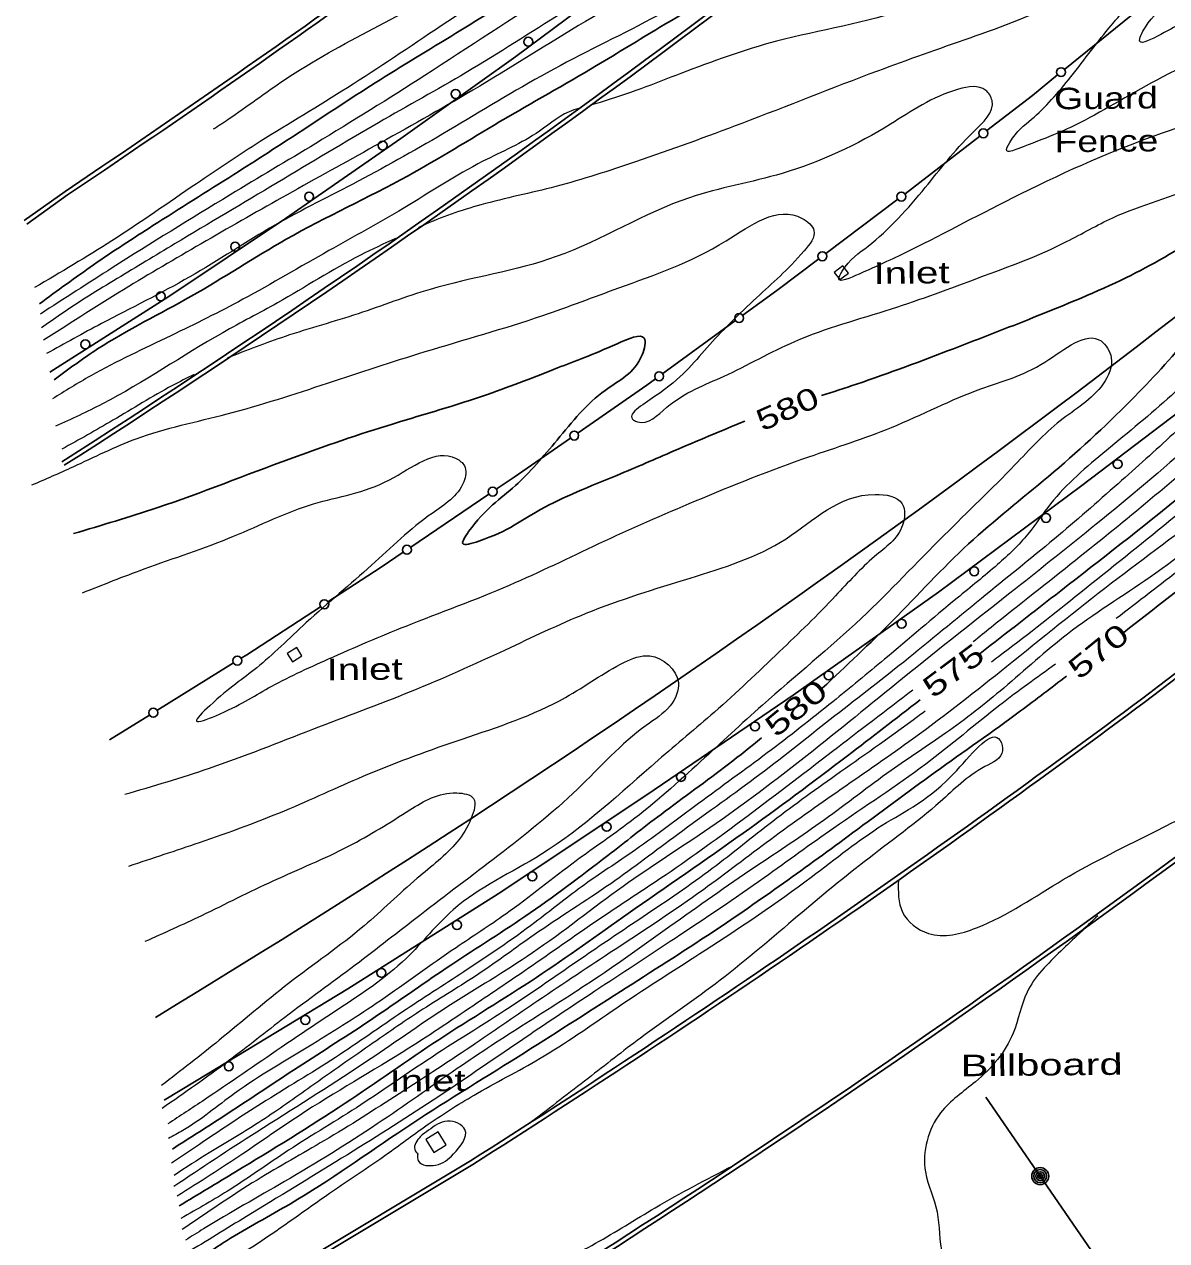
# Model space of a CAD drawing. Extents: x 2361708 to 2370558, y 6977955 to 6991887.
# Drawn here: x 2368326.6 to 2368581.9, y 6989666.2 to 6989938.1 of the extents above; entities that cross this region are included whole.
import ezdxf
from ezdxf.enums import TextEntityAlignment as Align

# ---------------------------------------------------------------- set-up
doc = ezdxf.new("R2010")
doc.units = 0
doc.header["$LTSCALE"] = 1.9
for name, color, linetype, lineweight in [('2', 7, 'Continuous', 25), ('21', 7, 'Continuous', 25), ('31', 7, 'Continuous', 13), ('35', 7, 'Continuous', 13), ('4', 7, 'Continuous', 25), ('5', 7, 'Continuous', 25), ('9', 7, 'Continuous', 13)]:
    doc.layers.add(name, color=color, linetype=linetype, lineweight=lineweight)

msp = doc.modelspace()

# ---------------------------------------------------------------- linework, layer by layer
at = {"layer": '2'}
for p, q in [((2368365.125, 6989647.357), (2368426.348, 6989684.071)), ((2368365.623, 6989646.531), (2368426.846, 6989683.246))]:
    msp.add_line(p, q, dxfattribs=at)
for points in [[(2368343.938, 6989906.347), (2368335.711, 6989900.779), (2368326.593, 6989894.252)], [(2368344.476, 6989905.552), (2368336.259, 6989899.994), (2368327.151, 6989893.467)]]:
    msp.add_lwpolyline(points, dxfattribs=at)
for centre, radius, start, end in [((2367070.556, 6991816.22), 2345.81, 302.61701, 309.48466), ((2367070.556, 6991816.22), 2346.77, 302.61701, 309.48466), ((2366769.826, 6992229.963), 2806.603, 304.11533, 307.54944), ((2366769.826, 6992229.963), 2807.563, 304.11533, 307.54944), ((2367089.798, 6991803.439), 2441.292, 301.23971, 309.55422), ((2367683.14, 6990973.797), 1485.087, 306.69574, 312.55676), ((2367683.14, 6990973.797), 1486.047, 306.69574, 312.55676), ((2367152.352, 6991697.287), 2415.269, 302.65367, 308.22934), ((2367152.352, 6991697.287), 2416.229, 302.65367, 308.22934), ((2367110.017, 6991757.189), 2455.72, 302.41309, 306.49548), ((2367110.017, 6991757.189), 2456.68, 302.41309, 306.49548)]:
    msp.add_arc(centre, radius, start, end, dxfattribs=at)
at = {"layer": '21'}
msp.add_line((2368565.816, 6989662.998), (2368541.478, 6989698.308), dxfattribs=at)
for radius in [1.9, 1.442, 0.973, 0.539, 0.192]:
    msp.add_circle((2368553.647, 6989680.653), radius, dxfattribs=at)
at = {"layer": '31', "lineweight": 25}
for points in [[(2368329.95, 6989875.653), (2368342.078, 6989884.379), (2368355.325, 6989893.135), (2368373.417, 6989904.578), (2368388.813, 6989914.495), (2368404.973, 6989925.039), (2368423.049, 6989936.132), (2368446.868, 6989951.019), (2368471.339, 6989966.793), (2368485.115, 6989975.775), (2368500.703, 6989984.423), (2368516.338, 6989994.513)], [(2368333.262, 6989858.664), (2368342.977, 6989865.566), (2368363.876, 6989877.336), (2368385.146, 6989890.089), (2368412.381, 6989904.309), (2368432.907, 6989916.385), (2368454.479, 6989928.911), (2368468.628, 6989937.476), (2368489.313, 6989949.663), (2368500.199, 6989956.407)], [(2368540.224, 6989797.48), (2368558.241, 6989811.503), (2368585.131, 6989832.74), (2368613.825, 6989857.654), (2368639.358, 6989881.648), (2368656.847, 6989897.555), (2368662.763, 6989903.312)], [(2368504.764, 6989855.136), (2368512.62, 6989857.711), (2368534.295, 6989865.627), (2368552.25, 6989872.639), (2368572.766, 6989881.454), (2368591.148, 6989891.94), (2368602.525, 6989895.428), (2368604.684, 6989889.279), (2368603.986, 6989885.842), (2368597.365, 6989879.618), (2368587.08, 6989868.54), (2368573.907, 6989854.054), (2368555.488, 6989837.068), (2368537.641, 6989821.967), (2368520.703, 6989804.855), (2368504.937, 6989789.694)], [(2368572.331, 6989802.186), (2368592.811, 6989818.092), (2368610.559, 6989831.991), (2368628.131, 6989846.569), (2368644.981, 6989860.29), (2368655.36, 6989867.84), (2368654.384, 6989864.32), (2368646.756, 6989856.667), (2368635.548, 6989845.86), (2368619.057, 6989830.192), (2368600.273, 6989812.663), (2368593.72, 6989803.42), (2368594.156, 6989800.674)], [(2368337.589, 6989824.283), (2368356.235, 6989830.061), (2368386.012, 6989841.024), (2368409.119, 6989848.865), (2368430.108, 6989855.405), (2368445.782, 6989861.325), (2368459.082, 6989866.722), (2368465.16, 6989867.969), (2368464.686, 6989864.225), (2368456.4, 6989856.316), (2368445.675, 6989845.203), (2368436.352, 6989835.024), (2368425.899, 6989824.733), (2368424.605, 6989822.081), (2368428.15, 6989822.585), (2368441.993, 6989829.687), (2368459.031, 6989837.31), (2368471.77, 6989842.761), (2368487.637, 6989849.443)], [(2368363.777, 6989660.814), (2368371.806, 6989666.201), (2368386.098, 6989674.478), (2368411.629, 6989691.301), (2368436.967, 6989707.333), (2368459.82, 6989721.911), (2368480.554, 6989735.29), (2368511.725, 6989757.367), (2368530.186, 6989770.934), (2368549.267, 6989784.646), (2368559.543, 6989792.434)], [(2368361.221, 6989674), (2368373.819, 6989681.601), (2368398.274, 6989696.925), (2368419.22, 6989711.125), (2368441.049, 6989725.063), (2368461.554, 6989739.339), (2368487.244, 6989757.314), (2368510.56, 6989774.607), (2368526.792, 6989787.102)], [(2368491.391, 6989778.605), (2368484.007, 6989772.764), (2368468.903, 6989761.52), (2368456.99, 6989752.316), (2368438.469, 6989738.689), (2368420.848, 6989727.101), (2368404.524, 6989715.895), (2368387.777, 6989704.985), (2368372.065, 6989694.635), (2368359.68, 6989686.697)]]:
    msp.add_spline(points, degree=3, dxfattribs=at)
at = {"layer": '35'}
for points in [[(2368549.464, 6990009.759), (2368539.41, 6990002.723), (2368522.06, 6989991.087), (2368504.979, 6989980.654), (2368489.551, 6989970.966), (2368470.689, 6989960.466), (2368445.529, 6989945.656), (2368416.098, 6989926.695), (2368391.721, 6989911.512), (2368372.59, 6989900.02), (2368346.254, 6989883.698), (2368330.172, 6989873.375)], [(2368553.067, 6990006.373), (2368542.838, 6989998.765), (2368527.249, 6989988.096), (2368511.246, 6989977.923), (2368496.702, 6989968.744), (2368482.266, 6989960.966), (2368466.853, 6989952.77), (2368446.866, 6989940.759), (2368425.362, 6989927.384), (2368405.758, 6989916.146), (2368383.115, 6989902.72), (2368360.194, 6989889.051), (2368347.347, 6989881.308), (2368334.693, 6989873.298), (2368330.441, 6989870.297)], [(2368556.575, 6990003.426), (2368547.336, 6989996.908), (2368527.792, 6989983.581), (2368509.573, 6989971.897), (2368494.271, 6989961.471), (2368474.368, 6989951.241), (2368452.055, 6989938.808), (2368426.81, 6989923.407), (2368404.808, 6989910.877), (2368385.321, 6989900.041), (2368367.208, 6989889.718), (2368349.924, 6989879.513), (2368330.888, 6989867.521)], [(2368368.889, 6989914.765), (2368372.159, 6989916.927), (2368384.716, 6989925.726), (2368404.647, 6989937.237), (2368424.731, 6989948.528), (2368447.919, 6989964.6), (2368467.859, 6989975.2), (2368474.503, 6989976.943), (2368473.061, 6989973.97), (2368469.451, 6989970.785), (2368458.566, 6989962.871), (2368443.408, 6989953.147), (2368419.773, 6989937.811), (2368398.794, 6989923.95), (2368379.297, 6989911.924), (2368365.056, 6989902.508), (2368346.166, 6989889.748), (2368328.885, 6989879.283)], [(2368610.073, 6989951.353), (2368602.425, 6989946.93), (2368590.101, 6989940.982), (2368580.589, 6989935.862), (2368575.903, 6989934.326), (2368577.153, 6989937.529), (2368582.62, 6989943.091), (2368590.998, 6989951.792), (2368599.239, 6989961.18), (2368604.716, 6989967.773), (2368607.111, 6989973.586), (2368604.683, 6989976.523), (2368597.913, 6989974.438), (2368584.564, 6989968.941), (2368567.11, 6989961.974), (2368546.671, 6989952.259), (2368524.201, 6989941.725), (2368494.689, 6989934.354), (2368473.347, 6989927.16), (2368455.268, 6989920.688), (2368453.163, 6989920.088)], [(2368521.501, 6989973.151), (2368508.552, 6989965.617), (2368489.296, 6989952.533), (2368466.731, 6989939.348), (2368443.484, 6989927.336), (2368421.416, 6989914.406), (2368401.173, 6989903.052), (2368382.615, 6989893.245), (2368363.564, 6989881.683), (2368343.833, 6989871.235), (2368331.556, 6989864.518)], [(2368621.358, 6989942.529), (2368605.97, 6989936.913), (2368580.91, 6989926.324), (2368562.645, 6989916.18), (2368548.64, 6989910.316), (2368546.185, 6989909.863), (2368546.867, 6989911.759), (2368551.728, 6989916.916), (2368560.508, 6989926.42), (2368569.529, 6989937.916), (2368576.8, 6989948.396), (2368577.545, 6989951.993), (2368572.281, 6989951.323), (2368558.424, 6989943.661), (2368537.934, 6989935.085), (2368517.254, 6989927.678), (2368486.934, 6989915.989), (2368463.184, 6989907.412), (2368445.356, 6989901.892), (2368428.654, 6989897.783), (2368415.578, 6989893.109), (2368414.672, 6989892.68)], [(2368628.87, 6989934.981), (2368612.767, 6989925.687), (2368580.71, 6989913.742), (2368549.167, 6989900.171), (2368524.994, 6989887.8), (2368513.156, 6989882.307), (2368508.665, 6989881.254), (2368509.399, 6989882.941), (2368515.186, 6989888.566), (2368527.972, 6989901.659), (2368538.596, 6989913.961), (2368542.888, 6989921.112), (2368541.486, 6989923.388), (2368535.373, 6989923.62), (2368520.167, 6989915.805), (2368495.971, 6989904.814), (2368475.271, 6989899.387), (2368445.495, 6989886.203), (2368417.283, 6989878.884), (2368401.175, 6989873.431), (2368384.872, 6989868.365), (2368372.027, 6989863.563)], [(2368328.295, 6989835.155), (2368337.517, 6989839.243), (2368351.618, 6989845.478), (2368371.896, 6989851.051), (2368394.332, 6989857.915), (2368416.156, 6989864.963), (2368442.47, 6989873.054), (2368459.462, 6989879.216), (2368483.443, 6989889.755), (2368500.466, 6989894.757), (2368503.092, 6989892.032), (2368500.866, 6989887.47), (2368490.225, 6989876.998), (2368479.181, 6989865.873), (2368467.464, 6989854.92), (2368462.754, 6989849.666), (2368463.638, 6989849.244), (2368470.197, 6989852.517), (2368482.981, 6989859.489), (2368498.828, 6989867.27), (2368520.38, 6989874.515), (2368539.985, 6989881.512), (2368559.559, 6989889.559), (2368569.868, 6989894.908), (2368589.847, 6989902.468), (2368609.128, 6989913.032), (2368628.279, 6989922.425), (2368641.983, 6989927.325), (2368643.688, 6989922.641), (2368642.224, 6989917.807), (2368635.555, 6989911.313), (2368628.759, 6989903.498), (2368618.664, 6989892.502), (2368606.162, 6989878.992), (2368597.463, 6989869.409), (2368582.987, 6989855.18), (2368568.464, 6989842.872), (2368555.976, 6989830.952), (2368550.901, 6989824.173), (2368544.135, 6989817.368), (2368535.096, 6989809.872), (2368518.885, 6989796.217), (2368507.295, 6989786.706), (2368492.644, 6989775.237), (2368477.28, 6989763.94), (2368463.188, 6989753.595), (2368451.077, 6989745.26), (2368440.702, 6989737.34), (2368424.796, 6989726.288), (2368411.101, 6989717.337), (2368396.127, 6989707.164), (2368379.604, 6989696.867), (2368366.615, 6989688.343), (2368359.47, 6989683.565)], [(2368450.54, 6989919.333), (2368449.423, 6989919.012), (2368441.708, 6989914.248), (2368429.102, 6989907.528), (2368411.301, 6989896.998), (2368394.65, 6989887.549), (2368375.423, 6989876.665), (2368359.349, 6989868.532), (2368341.424, 6989859.551), (2368332.862, 6989854.399)], [(2368649.978, 6989915.331), (2368640.397, 6989904.929), (2368626.437, 6989890.165), (2368612.895, 6989876.596), (2368603.745, 6989867.139), (2368596.453, 6989858.859), (2368590.684, 6989853.423), (2368583.419, 6989846.624), (2368571.064, 6989835.446), (2368556.841, 6989823.12), (2368540.507, 6989809.784), (2368523.141, 6989795.578), (2368506.743, 6989782.711), (2368489.907, 6989769.6), (2368472.666, 6989757.046), (2368457.66, 6989746.022), (2368440.548, 6989734.579), (2368428.171, 6989725.861), (2368415.675, 6989717.941), (2368404.596, 6989710.425), (2368390.658, 6989700.672), (2368379.71, 6989693.078), (2368367.938, 6989685.865), (2368360.066, 6989680.81)], [(2368654.823, 6989910.637), (2368647.736, 6989905.019), (2368638.004, 6989895.646), (2368633.794, 6989889.345), (2368627.384, 6989881.984), (2368620.282, 6989874.776), (2368609.032, 6989864.259), (2368588.015, 6989844.877), (2368566.181, 6989826.379), (2368548.147, 6989811.966), (2368522.907, 6989791.905), (2368501.569, 6989774.692), (2368479.842, 6989758.534), (2368460.456, 6989745.419), (2368440.157, 6989730.535), (2368421.28, 6989718.545), (2368402.341, 6989705.734), (2368378.525, 6989690.486), (2368360, 6989678.309)], [(2368659.192, 6989906.518), (2368649.945, 6989897.72), (2368633.07, 6989881.428), (2368615.338, 6989864.769), (2368594.934, 6989846.144), (2368578.258, 6989831.904), (2368561.557, 6989818.294), (2368542.669, 6989803.304), (2368538.7, 6989800.096)], [(2368665.419, 6989900.607), (2368656.312, 6989892.93), (2368643.538, 6989880.658), (2368629.716, 6989868.086), (2368615.61, 6989855.02), (2368599.839, 6989841.4), (2368581.255, 6989826.022), (2368561.475, 6989810.123), (2368544.302, 6989796.709), (2368542.772, 6989795.575)], [(2368668.649, 6989897.418), (2368657.971, 6989888.746), (2368642.614, 6989874.689), (2368625.332, 6989859.054), (2368611.083, 6989846.267), (2368592.244, 6989830.357), (2368569.576, 6989813.171), (2368546.212, 6989794.577), (2368525.325, 6989778.488), (2368509.162, 6989767.123), (2368493.348, 6989755.843), (2368478.374, 6989744.679), (2368458.65, 6989731.321), (2368441.359, 6989719.796), (2368427.439, 6989710.283), (2368410.365, 6989699.05), (2368393.684, 6989688.6), (2368378.607, 6989679.766), (2368361.891, 6989668.687)], [(2368671.224, 6989894.852), (2368662.436, 6989887.228), (2368650.766, 6989876.656), (2368637.159, 6989864.646), (2368627.761, 6989856.057), (2368611.443, 6989842.141), (2368598.154, 6989830.353), (2368578.224, 6989814.553), (2368559.784, 6989801.837), (2368545.498, 6989789.76), (2368532.514, 6989779.656), (2368520.322, 6989771.3), (2368505.427, 6989760.278), (2368489.986, 6989749.77), (2368470.902, 6989736.428), (2368454.113, 6989724.667), (2368438.657, 6989714.75), (2368423.372, 6989704.674), (2368405.479, 6989692.313), (2368384.77, 6989679.435), (2368366.65, 6989668.842), (2368362.624, 6989666.324)], [(2368674.39, 6989892.092), (2368663.891, 6989883.602), (2368649.111, 6989869.83), (2368635.693, 6989857.962), (2368621.794, 6989846.299), (2368604.989, 6989832.019), (2368585.364, 6989816.601), (2368570.662, 6989805.271)], [(2368409.545, 6989890.241), (2368401.73, 6989886.537), (2368383.19, 6989875.889), (2368370.924, 6989869.192), (2368344.044, 6989853.286), (2368333.581, 6989848.286)], [(2368339.585, 6989811.041), (2368353.385, 6989816.393), (2368373.327, 6989823.683), (2368391.249, 6989830.934), (2368408.208, 6989836.296), (2368423.144, 6989841.058), (2368424.96, 6989839.435), (2368424.794, 6989835.844), (2368417.72, 6989828.816), (2368404.19, 6989817.216), (2368389.621, 6989804.377), (2368378.547, 6989794.311), (2368368.027, 6989785.801), (2368365.08, 6989782.342), (2368369.378, 6989783.574), (2368381.2, 6989789.806), (2368394.579, 6989796.264), (2368411.94, 6989803.629), (2368435.054, 6989812.77), (2368455.026, 6989822.051), (2368476.587, 6989831.576), (2368501.954, 6989841.458), (2368520.422, 6989848.024), (2368540.381, 6989856.645), (2368554.725, 6989862.642), (2368567.271, 6989867.351), (2368569.536, 6989863.633), (2368567.732, 6989857.786), (2368558.15, 6989849.504), (2368547.984, 6989839.626), (2368532.212, 6989823.945), (2368513.717, 6989805.409), (2368491.562, 6989785.927), (2368477.761, 6989773.335), (2368462.019, 6989759.854), (2368449.961, 6989751.149), (2368434.184, 6989739.208), (2368423.085, 6989731.712), (2368406.186, 6989719.851), (2368391.048, 6989710.146), (2368373.583, 6989699.1), (2368362.021, 6989690.839), (2368358.807, 6989689.068)], [(2368364.532, 6989859.861), (2368359.685, 6989857.375), (2368346.409, 6989849.628), (2368334.99, 6989843.149)], [(2368349.085, 6989766.02), (2368367.95, 6989771.84), (2368391.058, 6989780.54), (2368412.939, 6989788.988), (2368434.151, 6989798.321), (2368452.165, 6989806.473), (2368475.401, 6989814.335), (2368496.848, 6989823.149), (2368516.754, 6989833.059), (2368522.795, 6989830.966), (2368522.9, 6989826.197), (2368516.617, 6989819.137), (2368507.93, 6989810.374), (2368495.398, 6989797.924), (2368480.826, 6989784.355), (2368468.258, 6989773.604), (2368442.156, 6989752.595), (2368422.464, 6989740.187), (2368411.917, 6989729.316), (2368396.109, 6989717.505), (2368383.985, 6989709.379), (2368366.826, 6989697.685), (2368358.667, 6989692.308)], [(2368521.966, 6989746.804), (2368522.884, 6989739.633), (2368528.669, 6989734.888), (2368539.408, 6989736.14), (2368558.816, 6989746.945), (2368580.072, 6989758.058), (2368595.083, 6989766.371), (2368608.102, 6989774.945), (2368623.578, 6989784.944), (2368637.865, 6989794.68), (2368646.385, 6989800.011)], [(2368349.948, 6989749.967), (2368365.748, 6989755.248), (2368385.967, 6989762.841), (2368403.405, 6989770.497), (2368424.451, 6989778.348), (2368447.573, 6989787.668), (2368460.739, 6989795.524), (2368466.406, 6989796.948), (2368472.773, 6989791.018), (2368470.952, 6989785.811), (2368465.614, 6989781.419), (2368450.238, 6989767.172), (2368432.459, 6989752.273), (2368414.986, 6989738.935), (2368400.571, 6989727.818), (2368384.822, 6989716.107), (2368372.233, 6989706.377), (2368357.394, 6989695.765)], [(2368557.078, 6989795.101), (2368544.655, 6989785.952), (2368528.109, 6989772.774), (2368507.534, 6989758.467), (2368491.949, 6989747.319), (2368472.067, 6989733.799), (2368454.119, 6989721.967), (2368437.474, 6989710.848), (2368418.008, 6989697.653), (2368397.511, 6989684.626), (2368376.274, 6989671.624), (2368362.832, 6989663.405)], [(2368525.211, 6989789.287), (2368507.231, 6989775.565), (2368486.758, 6989760.01), (2368468.879, 6989747.229), (2368456.914, 6989739.314), (2368440.899, 6989728.222), (2368427.763, 6989719.306), (2368412.558, 6989709.251), (2368387.991, 6989694.146), (2368375.451, 6989685.637), (2368360.79, 6989676.177)], [(2368527.926, 6989784.573), (2368525.265, 6989782.597), (2368507.932, 6989770.222), (2368492.976, 6989759.249), (2368479.505, 6989748.74), (2368463.917, 6989737.961), (2368451.119, 6989729.299), (2368435.181, 6989718.437), (2368416.564, 6989706.509), (2368400.814, 6989695.938), (2368384.65, 6989685.764), (2368372.716, 6989677.73), (2368361.568, 6989671.174)], [(2368363.974, 6989656.936), (2368377.638, 6989664.926), (2368393.912, 6989676.192), (2368408.01, 6989685.836), (2368416.89, 6989692.251), (2368427.874, 6989699.176), (2368442.796, 6989707.519), (2368459.859, 6989718.862), (2368478.782, 6989731.162), (2368502.498, 6989747.509), (2368518.339, 6989759.08), (2368535.013, 6989771.36), (2368544.73, 6989778.003), (2368545.252, 6989775.727), (2368541.305, 6989772.19), (2368531.319, 6989764.354), (2368514.306, 6989750.902), (2368498.469, 6989737.92), (2368480.975, 6989723.573), (2368464.299, 6989711.504), (2368452.614, 6989702.492), (2368440.055, 6989692.872)], [(2368353.607, 6989733.141), (2368366.233, 6989738.921), (2368382.33, 6989746.715), (2368399.047, 6989754.385), (2368412.791, 6989762.516), (2368423.256, 6989766.306), (2368426.997, 6989765.061), (2368426.489, 6989760.676), (2368423.29, 6989755.325), (2368414.406, 6989747.22), (2368402.527, 6989736.587), (2368385.659, 6989723.716), (2368370.159, 6989711.028), (2368357.245, 6989700.894)], [(2368566.534, 6989738.838), (2368558.248, 6989730.939), (2368550.705, 6989721.747), (2368547.603, 6989712.587), (2368539.196, 6989701.736), (2368531.401, 6989694.821), (2368527.987, 6989681.588), (2368530.602, 6989672.663), (2368531.854, 6989662.954), (2368535.883, 6989656.862), (2368546.513, 6989653.764), (2368553.349, 6989647.838), (2368555.637, 6989641.82), (2368561.684, 6989634.797), (2368564.492, 6989627.593), (2368566.372, 6989617.131), (2368568.837, 6989609.334), (2368570.79, 6989604.772), (2368570.692, 6989602.521)], [(2368414.481, 6989685.828), (2368414.709, 6989683.95), (2368418.527, 6989683.107), (2368422.504, 6989685.585), (2368425.082, 6989691.049), (2368421.194, 6989692.953), (2368416.943, 6989690.892), (2368415.097, 6989689.444), (2368413.853, 6989686.632), (2368414.655, 6989685.46)], [(2368367.715, 6989634.751), (2368376.188, 6989638.661), (2368393.101, 6989642.623), (2368411.859, 6989649.222), (2368428.691, 6989654.452), (2368440.757, 6989659.047), (2368454.245, 6989665.616), (2368467.62, 6989673.573), (2368484.802, 6989682.878)]]:
    msp.add_spline(points, degree=3, dxfattribs=at)
at = {"layer": '4'}
for points in [[(2368332.325, 6989860.385), (2368358.916, 6989877.308), (2368384.981, 6989894.758), (2368410.752, 6989912.654), (2368436.479, 6989930.96), (2368461.681, 6989949.77), (2368478.618, 6989962.792)], [(2368656.478, 6989909.002), (2368625.729, 6989883.598), (2368594.571, 6989859.041), (2368562.978, 6989835.009), (2368530.913, 6989811.182), (2368498.451, 6989788.192), (2368465.711, 6989765.88), (2368432.51, 6989743.773), (2368398.891, 6989722.512), (2368365.015, 6989701.918), (2368357.836, 6989697.65)]]:
    msp.add_lwpolyline(points, dxfattribs=at)
for centre in [(2368439.218, 6989934.251), (2368422.996, 6989922.595), (2368406.679, 6989911.048), (2368390.253, 6989899.638), (2368373.716, 6989888.421), (2368357.096, 6989877.338), (2368340.224, 6989866.598), (2368570.949, 6989839.813), (2368554.95, 6989827.794), (2368538.898, 6989815.863), (2368522.68, 6989804.122), (2368506.355, 6989792.567), (2368489.905, 6989781.162), (2368473.379, 6989769.898), (2368456.775, 6989758.729), (2368440.128, 6989747.644), (2368423.315, 6989736.772), (2368406.413, 6989726.08), (2368389.386, 6989715.556), (2368372.296, 6989705.167)]:
    msp.add_circle(centre, 1, dxfattribs=at)
at = {"layer": '5'}
for p, q in [((2368559.132, 6989928.117), (2368575.526, 6989941.413)), ((2368523.435, 6989900.266), (2368540.143, 6989913.165)), ((2368505.742, 6989886.887), (2368521.797, 6989899.03)), ((2368469.275, 6989860.048), (2368485.553, 6989871.894)), ((2368412.962, 6989821.26), (2368430.44, 6989833.097)), ((2368356.237, 6989784.759), (2368373.347, 6989795.362)), ((2368345.658, 6989778.208), (2368354.546, 6989783.713))]:
    msp.add_line(p, q, dxfattribs=at)
for points in [[(2368541.722, 6989914.381), (2368551.927, 6989922.268), (2368557.544, 6989926.822)], [(2368487.212, 6989873.1), (2368494.82, 6989878.632), (2368504.153, 6989885.692)], [(2368450.351, 6989846.797), (2368465.74, 6989857.465), (2368467.667, 6989858.873)], [(2368432.09, 6989834.213), (2368436.064, 6989836.901), (2368448.661, 6989845.631)], [(2368394.457, 6989809.034), (2368406.344, 6989816.787), (2368411.262, 6989820.114)], [(2368375.086, 6989796.438), (2368376.309, 6989797.2), (2368392.788, 6989807.947)]]:
    msp.add_lwpolyline(points, dxfattribs=at)
for centre in [(2368558.323, 6989927.456), (2368540.938, 6989913.781), (2368522.604, 6989899.63), (2368504.955, 6989886.296), (2368486.365, 6989872.484), (2368468.483, 6989859.464), (2368449.494, 6989846.206), (2368431.278, 6989833.658), (2368412.097, 6989820.677), (2368393.634, 6989808.496), (2368374.203, 6989795.895), (2368355.4, 6989784.244)]:
    msp.add_circle(centre, 1, dxfattribs=at)
at = {"layer": '9'}
for points in [[(2368509.558, 6989884.143), (2368507.632, 6989882.664), (2368508.857, 6989881.066), (2368510.783, 6989882.544)], [(2368387.494, 6989798.837), (2368385.346, 6989797.516), (2368386.505, 6989795.637), (2368388.652, 6989796.958)], [(2368420.864, 6989687.619), (2368419.076, 6989690.522), (2368416.332, 6989688.836), (2368418.12, 6989685.933)]]:
    msp.add_lwpolyline(points, close=True, dxfattribs=at)

# ---------------------------------------------------------------- texts
at = {"layer": '21', "width": 1.45}
msp.add_text('Billboard', height=4.8, rotation=0.545, dxfattribs=at).set_placement((2368535.893, 6989702.955))
at = {"layer": '31'}
for s, rotation, width, p in [(' 580 ', 23.922, 1.35, (2368498.134, 6989850.011)), (' 570 ', 39.041, 1.4, (2368568.19, 6989796.142)), (' 575 ', 36.716, 1.4, (2368535.681, 6989791.763)), (' 580 ', 39.38, 1.45, (2368500.59, 6989783.435))]:
    msp.add_text(s, height=4.8, rotation=rotation, dxfattribs=dict(at, width=width)).set_placement(p, align=Align.CENTER)
at = {"layer": '5', "width": 1.3}
for s, p in [('Guard', (2368556.787, 6989919.134)), ('Fence', (2368556.878, 6989909.534))]:
    msp.add_text(s, height=4.8, rotation=0.545, dxfattribs=at).set_placement(p)
at = {"layer": '9', "width": 1.4}
for p in [(2368516.427, 6989880.108), (2368394.174, 6989791.49), (2368408.251, 6989699.51)]:
    msp.add_text('Inlet', height=4.8, rotation=0.545, dxfattribs=at).set_placement(p)

doc.saveas('drawing.dxf')
